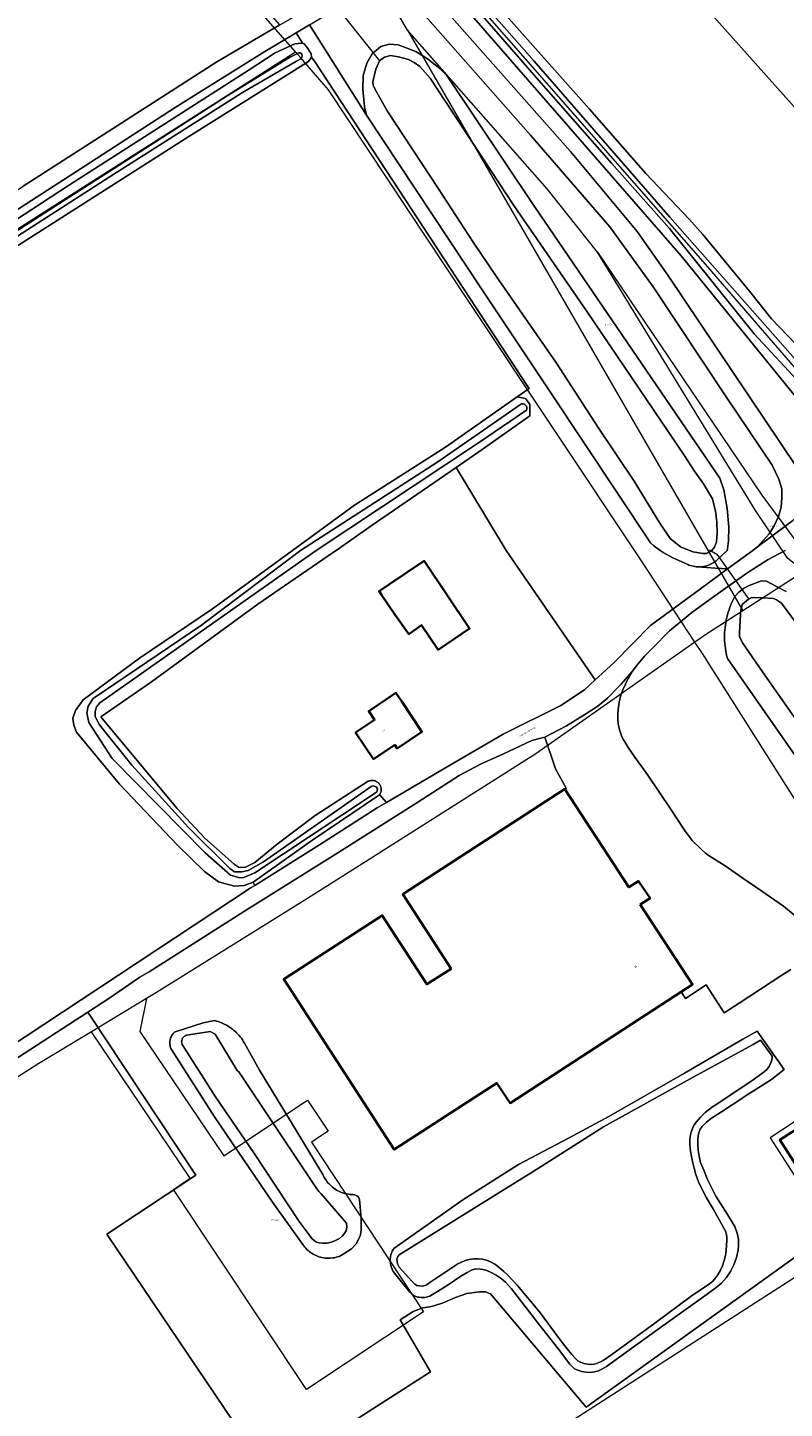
# Model space of a CAD drawing. Header units: metres. Extents: x 250001 to 257773, y 598992 to 609118.
# Tile 430 of 656: x 251673 to 251823, y 604830 to 605104. Entities that reach past the tile are written whole.
import ezdxf
from ezdxf.enums import TextEntityAlignment as Align
from ezdxf.lldxf.tags import DXFTag

# ---------------------------------------------------------------- set-up
doc = ezdxf.new("R2010")
doc.units = ezdxf.units.M
for name, color, linetype, lineweight in [('B-WE-GR-BOUWLAND-GV', 252, 'Continuous', 13), ('B-WE-GR-GRAS-GV', 252, 'Continuous', 13), ('B-WE-GR-GROENVOORZIENING-GV', 252, 'Continuous', 18), ('B-WE-KG-GRENS_PERCEEL-G', 150, 'KG-PERCEEL', 18), ('B-WE-KG-GRENS_PERCEEL-S', 150, 'Continuous', 25), ('B-WE-KW-KUNSTWERK_DUIKER-G', 252, 'Continuous', 18), ('B-WE-OG-BEBOUWING-GV', 1, 'Continuous', 35), ('B-WE-OG-BEBOUWING-T18', 7, 'Continuous', 18), ('B-WE-OG-BEBOUWING_LUIFEL-GV', 1, 'Continuous', 18), ('B-WE-OG-TERREIN_ERF-GV', 7, 'Continuous', 18), ('B-WE-OG-TOPOGRAFIE-T18', 2, 'Continuous', 18), ('B-WE-OG-WATER-GV', 252, 'Continuous', 18), ('B-WE-OG-WATER_SLOOT-GV', 252, 'Continuous', 18), ('B-WE-VH-VERHARDING_GESLOTEN-GV', 252, 'Continuous', 18), ('B-WE-VH-VERHARDING_OPEN-GV', 252, 'Continuous', 18), ('X-XX-AL-REFERENTIE-G', 7, 'Continuous', 18)]:
    doc.layers.add(name, color=color, linetype=linetype, lineweight=lineweight)
doc.styles.add('NLCS-ISO', font='NLCS-ISO.ttf')
doc.styles.add('NLCS-ISO-ANNOTATIEF-T18', font='NLCS-ISO.ttf', dxfattribs={"height": 1.8})
doc.styles.get("Standard").update_dxf_attribs({"font": 'NLCS-ISO.ttf'})
tags = doc.linetypes.add('KG-PERCEEL', pattern='A,5.5,-2,["P",Standard,S=1.8,R=0,X=-0.5,Y=-0.9],-2,5.5,-2,[5,NLCS.SHX,S=0.75,R=0,X=0,Y=0],-2', length=19).pattern_tags.tags
tags[6] = DXFTag(74, 10)

# ---------------------------------------------------------------- blocks, each defined once
blk = doc.blocks.new('SKG-PERCEELNUMMER-SO')
at = {"style": 'NLCS-ISO', "oblique": 10, "flags": 1}
blk.add_attdef('GEMEENTECODE', text='', height=1.8, dxfattribs=at).set_placement((0, 2.6), align=Align.MIDDLE_CENTER)
at = {"style": 'NLCS-ISO', "oblique": 10}
blk.add_attdef('SECTIE', text='', height=1.8, dxfattribs=at).set_placement((-0.5, 0), align=Align.MIDDLE_RIGHT)
blk.add_attdef('PERCEELNUMMER', text='', height=1.8, dxfattribs=at).set_placement((0.5, 0), align=Align.MIDDLE_LEFT)
blk = doc.blocks.new('BS2021-132-Xref-KAD-20210617')
at = {"layer": 'B-WE-KG-GRENS_PERCEEL-G', "flags": 128}
for points in [[(251748.589, 605103.297), (251743.504, 605112.1), (251591.314, 605284.476)], [(251726.41, 605098.98), (251680.082, 605151.618), (251581.765, 605262.832)], [(251754.105, 605118.089), (251807.73, 605056.86), (251837.22, 605022.71), (251844.72, 605013.92), (251927.444, 604918.156)], [(251748.589, 605103.297), (251815.186, 604987.994)], [(251786.31, 605059.24), (251776.31, 605071.8), (251748.589, 605103.297)], [(251104.426, 604539.587), (251078.179, 604577.09), (251052.045, 604613.872), (251028.33, 604647.266), (251026.878, 604649.686), (251073.824, 604680.176), (251108.186, 604702.439), (251197.721, 604760.032), (251279.513, 604812.301), (251349.205, 604857.311), (251433.417, 604911.516), (251517.144, 604964.753), (251595.064, 605015.087), (251669.112, 605062.516), (251726.41, 605098.98)], [(251727.364, 605097.896), (251726.41, 605098.98)], [(251805.685, 604981.741), (251794.784, 604998.285), (251760.548, 605049.792), (251732.944, 605091.44), (251727.364, 605097.896)], [(251786.31, 605059.24), (251818.944, 605010.988), (251831.278, 604994.34), (251833.699, 604990.721)], [(251827.369, 604995.778), (251824.1, 604998.39), (251817.72, 605007.91), (251786.31, 605059.24)], [(251827.369, 604995.778), (251825.55, 604994.652), (251815.186, 604987.994)], [(251815.186, 604987.994), (251808.389, 604983.638), (251805.685, 604981.741)], [(251805.685, 604981.741), (251774.067, 604959.562), (251739.005, 604937.376)], [(251871.32, 604885.121), (251865.223, 604891.973), (251856.269, 604903.558), (251848.047, 604914.941), (251807.146, 604979.526), (251805.685, 604981.741)], [(251739.005, 604937.376), (251728.732, 604930.875), (251698.767, 604912.178), (251696.779, 604910.976)], [(251696.779, 604910.976), (251695.451, 604904.453), (251712.139, 604879.72), (251728.774, 604890.808), (251732.873, 604884.658), (251729.561, 604882.451), (251751.758, 604848.782), (251728.534, 604833.342), (251702.135, 604873.052), (251705.479, 604875.288), (251685.854, 604904.374)], [(251696.779, 604910.976), (251685.854, 604904.374)], [(251685.854, 604904.374), (251675.44, 604898.08), (251596.099, 604847.184)], [(251656.01, 604746.593), (251870.576, 604884.642), (251871.32, 604885.121)]]:
    blk.add_lwpolyline(points, dxfattribs=at)
at = {"layer": 'B-WE-KG-GRENS_PERCEEL-S', "xscale": 0.2, "yscale": 0.2, "zscale": 0.2}
for p, values in [((251788.145, 605044.875), {'PERCEELNUMMER': '273', 'SECTIE': 'L'}), ((251821.155, 605004.805), {'PERCEELNUMMER': '83', 'SECTIE': 'M'}), ((251722.068, 604866.988), {'PERCEELNUMMER': '619', 'SECTIE': 'M'})]:
    blk.add_blockref('SKG-PERCEELNUMMER-SO', p, dxfattribs=at).add_auto_attribs(values)
blk = doc.blocks.new('BS2021-132-Xref-BGT-GRIJS-20210617-aangepast')
at = {"layer": 'B-WE-GR-BOUWLAND-GV', "flags": 128}
for points in [[(251377.773, 604882.671), (251472.043, 604943.241), (251527.574, 604979.172), (251559.983, 605000), (251573.322, 605008.412), (251597.91, 605024.37), (251630.857, 605045.664), (251672.12, 605072.206), (251710.774, 605097.015), (251723.299, 605104.34), (251576.149, 605271.902), (251566.683, 605264.013), (251507.126, 605196.83), (251499.763, 605187.233), (251497.922, 605184.472), (251495.95, 605179.476), (251494.767, 605174.743), (251493.19, 605170.141), (251490.034, 605164.357), (251485.564, 605159.361), (251480.174, 605154.628), (251471.628, 605149.106), (251459.795, 605142.927), (251449.935, 605138.851)], [(251642.814, 604883.678), (251717.39, 604932.9), (251718.292, 604933.464), (251717.999, 604934.133), (251716.16, 604933.47), (251714.265, 604933.292), (251711.107, 604934.187), (251708.32, 604936.195), (251702.936, 604941.453), (251691.467, 604953.543), (251682.912, 604963.891), (251682.392, 604965.292), (251682.182, 604966.657), (251682.69, 604968.17), (251684.23, 604970.31), (251695.4, 604978.58), (251709.87, 604988.39), (251725.76, 605000), (251738.08, 605009), (251756.17, 605020.51), (251770.366, 605030.467), (251772.767, 605032.151), (251772.464, 605032.613), (251730.272, 605096.978), (251729.527, 605097.919), (251728.957, 605097.087), (251705.228, 605082.221), (251662.217, 605054.819)], [(251906.259, 604827.734), (251902.377, 604832.58), (251868.239, 604868.892), (251868.176, 604869.03), (251861.482, 604876.206), (251856.152, 604881.634), (251784.114, 604829.846), (251765.062, 604852.365), (251764.112, 604852.76), (251762.881, 604852.765), (251760.361, 604852.439), (251758.124, 604851.641), (251755.674, 604850.569), (251753.816, 604849.977), (251753.02, 604849.793), (251751.673, 604849.548), (251749.713, 604848.813), (251747.187, 604847.183), (251753.184, 604836.869), (251721.223, 604816.337), (251688.943, 604864.174), (251706.618, 604875.921), (251685.143, 604908.292), (251527.049, 604805.695)]]:
    blk.add_lwpolyline(points, dxfattribs=at)
at = {"layer": 'B-WE-GR-GRAS-GV', "flags": 128}
blk.add_lwpolyline([(251756.788, 605118.295), (251757.397, 605118.02), (251764.45, 605110.52), (251784.74, 605087.6), (251795.93, 605074.86), (251804.55, 605065.8), (251807.23, 605062.74), (251816.51, 605051.46), (251820.86, 605046.01), (251827.377, 605039.252), (251839.556, 605025.605), (251839.296, 605024.381), (251843.039, 605020.207), (251851.56, 605026.034), (251860.801, 605032.462), (251866.201, 605036.547), (251867.461, 605038.048), (251866.799, 605041.349), (251846.318, 605064.629), (251793.463, 605123.91), (251789.139, 605128.77), (251794.565, 605133.839), (251790.041, 605139.01), (251781.546, 605134.629)], close=True, dxfattribs=at)
at = {"layer": 'B-WE-GR-GROENVOORZIENING-GV', "flags": 128}
for points in [[(251749.223, 605115.192), (251780.953, 605079.192), (251794.223, 605063.294), (251800.321, 605054.666), (251825.991, 605016.401)], [(251793.463, 605123.91), (251846.318, 605064.629), (251866.799, 605041.349), (251867.461, 605038.048), (251866.201, 605036.547), (251860.801, 605032.462), (251851.56, 605026.034), (251843.039, 605020.207), (251839.296, 605024.381), (251839.274, 605024.276), (251838.766, 605023.265), (251837.777, 605022.127), (251836.544, 605021.287), (251835.503, 605021.092), (251834.217, 605021.114), (251833.105, 605021.681), (251830.683, 605024.037), (251825.939, 605030.216), (251802.963, 605058.498), (251753.711, 605115.125)], [(251729.158, 605104.37), (251740.449, 605086.45), (251740.069, 605088.07), (251739.72, 605091.579), (251739.782, 605094.33), (251740.531, 605096.771), (251741.61, 605098.613), (251743.337, 605100.042), (251745.016, 605100.547), (251746.746, 605100.371), (251750.278, 605099.054), (251752.607, 605097.621), (251755.023, 605095.686), (251756.453, 605094.314), (251773.845, 605068.315), (251810.608, 605014.344), (251811.413, 605011.99), (251812.047, 605008.284), (251812.439, 605004.595), (251812.336, 605001.863), (251812.158, 605000.301), (251812.058, 605000), (251810.239, 604998.235), (251810.021, 604998.036), (251809.793, 604997.849), (251809.555, 604997.676), (251809.308, 604997.515), (251809.052, 604997.367), (251808.789, 604997.234), (251808.519, 604997.116), (251808.243, 604997.012), (251807.962, 604996.923), (251807.677, 604996.85), (251807.388, 604996.792), (251807.096, 604996.75), (251806.802, 604996.724), (251806.508, 604996.714), (251806.213, 604996.72), (251809.741, 604996.442), (251812.173, 604996.344), (251817.142, 605000), (251818.099, 605000.704), (251820.399, 605003.265), (251820.976, 605004.162), (251821.419, 605004.852), (251822.242, 605006.722), (251822.774, 605008.589), (251822.934, 605010.501), (251822.954, 605012.234), (251822.328, 605014.148), (251821.006, 605016.932), (251811.891, 605030.496), (251797.396, 605052.309), (251788.773, 605064.255), (251773.041, 605082.452), (251746.712, 605112.402)], [(251421.47, 604905.4), (251568.95, 605000), (251585.61, 605010.68), (251600.81, 605020.61), (251615.12, 605029.61), (251639.77, 605045.72), (251663.64, 605060.93), (251681.3, 605072.46), (251717.15, 605095.43), (251722.336, 605098.78), (251726.237, 605100.604), (251727.581, 605100.703), (251727.853, 605100.636), (251726.505, 605102.783), (251720.294, 605099.066), (251702.511, 605087.977), (251685.75, 605077.124), (251647.142, 605052.226), (251625.201, 605038.447), (251606.718, 605026.321), (251573.239, 605004.796), (251565.969, 605000), (251551.052, 604990.533), (251451.174, 604926.197)], [(251823.563, 605000), (251820.241, 604998.172), (251816.147, 604995.591), (251812.151, 604992.76), (251808.413, 604990.133), (251805.07, 604987.641), (251800.624, 604983.999), (251797.252, 604980.58), (251795.68, 604979.01), (251794.079, 604977.048), (251793.219, 604975.916), (251792.515, 604974.665), (251791.866, 604973.432), (251791.342, 604972.288), (251790.997, 604971.268), (251790.651, 604969.819), (251790.449, 604968.405), (251790.391, 604967.528), (251790.369, 604966.471), (251790.419, 604965.557), (251790.719, 604964.356), (251791.02, 604963.388), (251791.321, 604962.67), (251791.926, 604961.647), (251792.389, 604960.839), (251793.742, 604958.918), (251796.307, 604955.343), (251800.812, 604948.645), (251803.625, 604944.461), (251805.157, 604942.395), (251806.976, 604940.579), (251807.78, 604939.895), (251808.512, 604939.355), (251811.656, 604937.337), (251815.014, 604935.031), (251818.961, 604932.347), (251823.247, 604929.321), (251825.586, 604927.395)], [(251827.066, 604957.078), (251812.109, 604978.529), (251812, 604978.965), (251811.89, 604979.474), (251811.795, 604979.986), (251811.716, 604980.501), (251811.653, 604981.018), (251811.606, 604981.536), (251811.575, 604982.056), (251811.56, 604982.577), (251811.561, 604983.097), (251811.578, 604983.618), (251811.611, 604984.138), (251811.66, 604984.656), (251811.724, 604985.173), (251811.805, 604985.687), (251811.901, 604986.199), (251812.013, 604986.707), (251812.141, 604987.212), (251812.284, 604987.713), (251812.442, 604988.209), (251812.616, 604988.7), (251812.804, 604989.185), (251812.828, 604989.241), (251813.585, 604990.82), (251814.414, 604991.707), (251815.309, 604992.422), (251816.475, 604993.034), (251818.88, 604993.94), (251819.914, 604993.869), (251821.755, 604992.914), (251823.798, 604991.832)]]:
    blk.add_lwpolyline(points, dxfattribs=at)
for points in [[(251740.449, 605086.45), (251729.158, 605104.37), (251726.505, 605102.783), (251727.853, 605100.636), (251728.125, 605100.57), (251728.86, 605099.696), (251729.478, 605098.58), (251729.527, 605097.919), (251730.272, 605096.978), (251772.464, 605032.613), (251772.767, 605032.151), (251770.366, 605030.467), (251772.049, 605030.159), (251772.65, 605029.339), (251772.922, 605028.969), (251772.916, 605026.723), (251763.41, 605020.02), (251758.243, 605016.452), (251768.231, 605000), (251785.892, 604974.28), (251786.56, 604974.9), (251789.69, 604977.77), (251796.88, 604985.09), (251806.796, 604992.387), (251812.173, 604996.344), (251809.741, 604996.442), (251806.213, 604996.72), (251805.919, 604996.742), (251805.627, 604996.779), (251805.337, 604996.833), (251805.051, 604996.902), (251804.768, 604996.986), (251804.491, 604997.086), (251804.257, 604997.184), (251801.288, 604998.503), (251799.339, 604999.604), (251798.782, 605000), (251797.523, 605000.877), (251796.858, 605001.488), (251776.93, 605031.469), (251763.467, 605051.723)], [(251718.292, 604933.464), (251731.17, 604941.51), (251742.587, 604948.849), (251744.44, 604949.931), (251743.072, 604951.483), (251743.028, 604951.42), (251729.8, 604942.5), (251717.999, 604934.133)]]:
    blk.add_lwpolyline(points, close=True, dxfattribs=at)
at = {"layer": 'B-WE-KW-KUNSTWERK_DUIKER-G', "flags": 128}
for points in [[(251730.11, 605113.578), (251743.072, 605097.247)], [(251808.594, 605000.129), (251810.003, 604999.237)], [(251810.003, 604999.237), (251816.326, 604990.348)]]:
    blk.add_lwpolyline(points, dxfattribs=at)
at = {"layer": 'B-WE-OG-BEBOUWING-GV', "flags": 128}
for points in [[(251746.11, 604987.243), (251748.904, 604983.381), (251751.377, 604985.171), (251754.687, 604980.25), (251760.945, 604984.46), (251751.91, 604997.891), (251745.05, 604993.276), (251742.986, 604991.885), (251743.473, 604991.163)], [(251746.108, 604961.385), (251746.582, 604960.68), (251751.479, 604963.97), (251747.46, 604969.951), (251746.285, 604971.7), (251740.913, 604968.089), (251742.088, 604966.34), (251738.322, 604963.809), (251741.866, 604958.536)], [(251794.821, 604929.652), (251796.785, 604930.924), (251794.499, 604934.324), (251792.574, 604933.085), (251779.824, 604952.568), (251779.801, 604952.553), (251747.714, 604931.696), (251757.268, 604916.885), (251752.452, 604913.817), (251743.611, 604927.487), (251724.055, 604914.838), (251745.941, 604880.999), (251765.276, 604893.527), (251766.319, 604894.194), (251768.988, 604890.237), (251802.922, 604912.303), (251805.204, 604913.787)], [(251836.023, 604884.632), (251838.116, 604885.987), (251836.753, 604888.193), (251844.337, 604893.093), (251840.814, 604898.629), (251833.116, 604893.547), (251830.782, 604892.006), (251830.932, 604891.759), (251832.428, 604889.299), (251830.996, 604888.373), (251825.831, 604885.031), (251822.529, 604882.915), (251827.521, 604875.172), (251830.761, 604877.411), (251837.764, 604881.942)]]:
    blk.add_lwpolyline(points, close=True, dxfattribs=at)
at = {"layer": 'B-WE-OG-BEBOUWING_LUIFEL-GV', "flags": 128}
blk.add_lwpolyline([(251826.422, 604885.413), (251825.643, 604886.615), (251820.581, 604883.333), (251827.163, 604873.164), (251832.008, 604876.438), (251831.221, 604877.709), (251827.521, 604875.172), (251822.529, 604882.915)], close=True, dxfattribs=at)
at = {"layer": 'B-WE-OG-TERREIN_ERF-GV', "flags": 128}
for points in [[(251743.121, 604953.457), (251743.181, 604953.352), (251743.234, 604953.244), (251743.279, 604953.133), (251743.317, 604953.019), (251743.347, 604952.902), (251743.37, 604952.784), (251743.384, 604952.665), (251743.391, 604952.545), (251743.389, 604952.424), (251743.38, 604952.304), (251743.362, 604952.185), (251743.337, 604952.068), (251743.304, 604951.952), (251743.263, 604951.839), (251743.215, 604951.729), (251743.16, 604951.622), (251743.098, 604951.519), (251743.072, 604951.483), (251744.44, 604949.931), (251754.933, 604956.053), (251767.591, 604963.506), (251779.036, 604969.163), (251783.74, 604972.28), (251785.892, 604974.28), (251768.231, 605000), (251758.243, 605016.452), (251741.63, 605004.98), (251734.43, 605000), (251733.89, 604999.62), (251718.91, 604989.34), (251697.765, 604973.907), (251687.754, 604966.954), (251702.793, 604948.83), (251708.35, 604942.832), (251714.228, 604937.659), (251715.082, 604937.061), (251716.319, 604937.047), (251718.328, 604937.979), (251722.74, 604941.64), (251730.31, 604947.34), (251740.803, 604954.138), (251740.913, 604954.186), (251741.026, 604954.227), (251741.142, 604954.26), (251741.259, 604954.286), (251741.378, 604954.303), (251741.498, 604954.313), (251741.619, 604954.314), (251741.739, 604954.308), (251741.858, 604954.294), (251741.976, 604954.271), (251742.093, 604954.241), (251742.207, 604954.204), (251742.318, 604954.158), (251742.426, 604954.106), (251742.531, 604954.046), (251742.631, 604953.98), (251742.727, 604953.907), (251742.817, 604953.828), (251742.902, 604953.743), (251742.982, 604953.652), (251743.055, 604953.557)], [(251746.11, 604987.243), (251743.473, 604991.163), (251742.986, 604991.885), (251745.05, 604993.276), (251751.91, 604997.891), (251760.945, 604984.46), (251754.687, 604980.25), (251751.377, 604985.171), (251748.904, 604983.381)], [(251746.108, 604961.385), (251741.866, 604958.536), (251738.322, 604963.809), (251742.088, 604966.34), (251740.913, 604968.089), (251746.285, 604971.7), (251747.46, 604969.951), (251751.479, 604963.97), (251746.582, 604960.68)], [(251732.568, 604859.426), (251732.256, 604859.453), (251731.946, 604859.497), (251731.638, 604859.556), (251731.334, 604859.63), (251731.034, 604859.72), (251730.738, 604859.826), (251730.449, 604859.946), (251730.166, 604860.081), (251729.891, 604860.23), (251729.624, 604860.393), (251729.365, 604860.57), (251729.115, 604860.759), (251728.876, 604860.961), (251728.647, 604861.175), (251728.429, 604861.4), (251728.223, 604861.637), (251728.03, 604861.883), (251727.849, 604862.139), (251727.843, 604862.147), (251721.78, 604870.54), (251710.33, 604887.477), (251701.737, 604900.896), (251701.647, 604901.091), (251701.571, 604901.291), (251701.511, 604901.497), (251701.466, 604901.706), (251701.437, 604901.918), (251701.423, 604902.132), (251701.426, 604902.345), (251701.444, 604902.558), (251701.479, 604902.769), (251701.594, 604903.179), (251701.674, 604903.377), (251701.769, 604903.567), (251701.877, 604903.751), (251701.999, 604903.925), (251702.134, 604904.09), (251702.281, 604904.244), (251702.439, 604904.387), (251702.469, 604904.411), (251708.059, 604906.182), (251710.32, 604906.601), (251710.669, 604906.513), (251711.015, 604906.412), (251711.357, 604906.296), (251711.695, 604906.167), (251712.356, 604905.868), (251712.677, 604905.699), (251712.991, 604905.518), (251713.298, 604905.324), (251713.886, 604904.902), (251714.167, 604904.674), (251714.438, 604904.435), (251714.698, 604904.187), (251714.948, 604903.928), (251715.186, 604903.661), (251715.413, 604903.385), (251715.627, 604903.101), (251715.829, 604902.809), (251716.017, 604902.511), (251716.192, 604902.206), (251716.243, 604902.111), (251719.234, 604896.778), (251725.338, 604886.752), (251731.821, 604876.053), (251731.953, 604875.761), (251732.1, 604875.476), (251732.435, 604874.928), (251732.622, 604874.667), (251732.822, 604874.416), (251733.035, 604874.174), (251733.493, 604873.723), (251733.739, 604873.515), (251733.994, 604873.319), (251734.259, 604873.137), (251734.532, 604872.967), (251734.813, 604872.81), (251735.101, 604872.668), (251735.396, 604872.54), (251735.697, 604872.427), (251736.002, 604872.329), (251736.312, 604872.246), (251736.626, 604872.178), (251736.942, 604872.126), (251737.26, 604872.089), (251737.58, 604872.069), (251737.777, 604872.064), (251738.265, 604871.935), (251738.584, 604871.797), (251738.835, 604871.623), (251738.982, 604871.414), (251739.103, 604870.984), (251739.201, 604869.594), (251739.349, 604868.048), (251739.397, 604867.121), (251739.389, 604864.985), (251739.256, 604864.084), (251738.892, 604863.107), (251738.425, 604862.259), (251737.52, 604861.31), (251735.836, 604860.216), (251735.032, 604859.778), (251734.735, 604859.679), (251734.433, 604859.596), (251734.127, 604859.528), (251733.818, 604859.476), (251733.194, 604859.419), (251732.881, 604859.414)], [(251745.226, 604859.551), (251745.268, 604859.807), (251745.325, 604860.059), (251745.398, 604860.308), (251745.485, 604860.551), (251745.586, 604860.788), (251745.702, 604861.018), (251745.832, 604861.24), (251745.898, 604861.344), (251759.609, 604871.034), (251770.659, 604878.025), (251780.57, 604883.263), (251788.551, 604887.59), (251803.605, 604896.178), (251815.205, 604902.955), (251818.018, 604904.538), (251823.386, 604896.885), (251820.858, 604894.885), (251816.38, 604892.051), (251813.08, 604889.87), (251810.944, 604888.515), (251808.996, 604887.238), (251807.958, 604886.458), (251807.14, 604885.553), (251806.746, 604885.021), (251806.382, 604884.098), (251806.268, 604883.096), (251806.264, 604882.014), (251806.338, 604880.886), (251806.536, 604879.678), (251806.798, 604878.439), (251807.419, 604876.901), (251808.179, 604875.049), (251809.859, 604871.751), (251812.117, 604868.122), (251813.066, 604866.583), (251813.58, 604865.75), (251814.092, 604864.416), (251814.307, 604863.193), (251814.349, 604862.096), (251814.282, 604860.999), (251813.947, 604859.543), (251813.409, 604858.103), (251812.745, 604856.805), (251811.941, 604855.602), (251810.934, 604854.462), (251809.881, 604853.604), (251808.089, 604852.279), (251798.864, 604845.64), (251792.703, 604841.245), (251788.098, 604837.91), (251787.171, 604837.381), (251786.512, 604837.054), (251785.743, 604836.838), (251784.959, 604836.747), (251784.113, 604836.766), (251783.189, 604836.911), (251782.454, 604837.164), (251781.797, 604837.48), (251780.86, 604838.393), (251778.568, 604841.364), (251774.654, 604846.316), (251770.866, 604851.267), (251769.244, 604853.342), (251768.059, 604854.632), (251767.184, 604855.388), (251766.199, 604856.066), (251765.089, 604856.665), (251764.354, 604856.982), (251763.65, 604857.204), (251763.007, 604857.254), (251762.192, 604857.304), (251761.455, 604857.134), (251760.45, 604856.574), (251759.225, 604855.827), (251756.664, 604854.144), (251754.559, 604852.821), (251753.569, 604852.182), (251753.035, 604851.855), (251752.595, 604851.732), (251752.125, 604851.608), (251751.717, 604851.594), (251751.27, 604851.605), (251750.881, 604851.657), (251750.669, 604851.7), (251750.46, 604851.758), (251750.255, 604851.832), (251749.866, 604852.023), (251749.682, 604852.139), (251749.508, 604852.268), (251749.344, 604852.409), (251749.108, 604852.655), (251745.782, 604856.799), (251745.657, 604857.027), (251745.547, 604857.262), (251745.369, 604857.75), (251745.302, 604858.002), (251745.251, 604858.257), (251745.215, 604858.514), (251745.194, 604858.773), (251745.2, 604859.293)], [(251822.529, 604882.915), (251825.831, 604885.031), (251830.996, 604888.373), (251832.428, 604889.299), (251830.932, 604891.759), (251830.782, 604892.006), (251833.116, 604893.547), (251840.814, 604898.629), (251844.337, 604893.093), (251836.753, 604888.193), (251838.116, 604885.987), (251836.023, 604884.632), (251837.764, 604881.942), (251830.761, 604877.411), (251827.521, 604875.172)]]:
    blk.add_lwpolyline(points, close=True, dxfattribs=at)
blk.add_lwpolyline([(251824.719, 604916.788), (251822.708, 604915.503), (251814.483, 604910.043), (251811.459, 604908.135), (251807.906, 604913.689), (251803.835, 604911.013), (251802.922, 604912.303), (251768.988, 604890.237), (251766.319, 604894.194), (251765.276, 604893.527), (251745.941, 604880.999), (251724.055, 604914.838), (251743.611, 604927.487), (251752.452, 604913.817), (251757.268, 604916.885), (251747.714, 604931.696), (251779.801, 604952.553), (251779.824, 604952.568), (251780.107, 604952.747), (251778.014, 604956.595), (251775.857, 604962.922), (251774.797, 604962.661), (251773.315, 604962.206), (251767.521, 604959.556), (251763.259, 604957.59), (251758.878, 604955.285), (251750.437, 604949.843), (251734.778, 604939.921), (251716.26, 604928.345), (251697.35, 604916.28), (251695.507, 604915.235), (251689.324, 604911.006), (251685.143, 604908.292), (251706.618, 604875.921), (251688.943, 604864.174), (251721.223, 604816.337), (251753.184, 604836.869), (251747.187, 604847.183), (251749.713, 604848.813), (251751.673, 604849.548), (251753.02, 604849.793), (251753.816, 604849.977), (251755.674, 604850.569), (251758.124, 604851.641), (251760.361, 604852.439), (251762.881, 604852.765), (251764.112, 604852.76), (251765.062, 604852.365), (251784.114, 604829.846), (251856.152, 604881.634)], dxfattribs=at)
at = {"layer": 'B-WE-OG-WATER-GV', "flags": 128}
for points in [[(251755.995, 605114.766), (251765.748, 605103.577), (251774.665, 605093.299), (251789.128, 605076.915), (251800.653, 605063.923), (251817.468, 605043.012), (251827.681, 605031.97), (251833.944, 605024.889), (251834.36, 605024.627), (251834.842, 605024.437), (251835.34, 605024.366), (251835.72, 605024.491), (251836.012, 605024.774), (251836.151, 605025.148), (251836.154, 605025.502), (251835.998, 605025.861), (251833.219, 605029.376), (251825.55, 605037.984), (251800.683, 605066.152), (251773.768, 605097.142), (251757.407, 605115.77)], [(251665.38, 605058.674), (251690.343, 605074.712), (251715.841, 605090.935), (251726.572, 605097.13), (251727.415, 605097.623), (251727.63, 605097.921), (251727.691, 605098.216), (251727.637, 605098.502), (251727.474, 605098.682), (251727.295, 605098.808), (251727.051, 605098.837), (251725.156, 605097.897), (251712.802, 605090.286), (251697.249, 605080.302), (251680.343, 605069.426), (251662.669, 605058.107)], [(251832.309, 604976.656), (251822.859, 604989.499), (251821.888, 604990.156), (251821.245, 604990.458), (251819.243, 604990.59), (251816.971, 604990.669), (251816.298, 604990.334), (251815.053, 604989.258), (251814.809, 604988.117), (251814.741, 604987.207), (251814.511, 604983.704), (251814.531, 604982.887), (251815.108, 604981.63), (251819.112, 604975.871), (251822.22, 604971.453), (251827.967, 604963.24)]]:
    blk.add_lwpolyline(points, dxfattribs=at)
for points in [[(251746.816, 605098.022), (251745.247, 605098.262), (251744.046, 605097.964), (251743.072, 605097.247), (251742.333, 605095.551), (251741.745, 605093.053), (251741.795, 605092.31), (251742.475, 605091.075), (251744.596, 605087.289), (251754.75, 605071.768), (251761.623, 605061.202), (251766.378, 605054.24), (251778.201, 605037.156), (251786.449, 605024.419), (251793.645, 605013.717), (251798.72, 605005.414), (251800.73, 605002.35), (251802.802, 605000.672), (251805.285, 604999.702), (251807.238, 604999.348), (251808, 604999.378), (251808.997, 604999.874), (251809.549, 605000.645), (251809.935, 605001.714), (251810.113, 605003.383), (251810.021, 605005.691), (251809.791, 605007.756), (251809.195, 605010.218), (251807.367, 605013.204), (251805.748, 605015.511), (251803.533, 605018.874), (251794.513, 605032.222), (251784.284, 605047.38), (251769.714, 605068.502), (251753.12, 605093.773), (251751.039, 605096.113), (251749.944, 605096.881), (251748.832, 605097.468)], [(251771.832, 605029.052), (251771.555, 605029.126), (251771.27, 605029.093), (251754.663, 605017.578), (251727.398, 605000), (251707.729, 604985.161), (251686.22, 604970.548), (251685.196, 604969.066), (251684.964, 604967.691), (251685.362, 604965.845), (251689.998, 604958.67), (251708.43, 604939.948), (251713.486, 604935.477), (251715.353, 604934.992), (251716.103, 604935.01), (251718.289, 604935.947), (251741.286, 604951.17), (251742.501, 604952.038), (251742.61, 604952.302), (251742.626, 604952.622), (251742.552, 604952.87), (251742.37, 604953.05), (251742.165, 604953.135), (251741.781, 604953.209), (251741.415, 604953.116), (251720.047, 604938.109), (251716.953, 604936.4), (251715.722, 604936.149), (251714.264, 604936.158), (251713.32, 604936.842), (251705.127, 604944.991), (251693.917, 604957.352), (251687.45, 604965.366), (251686.615, 604967.024), (251686.591, 604967.995), (251686.87, 604968.935), (251687.521, 604969.741), (251730.46, 605000), (251762.682, 605021.384), (251772.211, 605027.821), (251772.275, 605027.999), (251772.286, 605028.244), (251772.275, 605028.46), (251772.209, 605028.63), (251772.056, 605028.843)], [(251710.398, 604903.887), (251709.416, 604904.414), (251704.766, 604903.722), (251704.645, 604903.68), (251704.511, 604903.618), (251704.384, 604903.542), (251704.266, 604903.453), (251704.158, 604903.351), (251704.062, 604903.239), (251703.978, 604903.117), (251703.909, 604902.986), (251703.853, 604902.849), (251703.813, 604902.706), (251703.789, 604902.56), (251703.78, 604902.413), (251703.787, 604902.265), (251703.81, 604902.119), (251703.849, 604901.976), (251703.903, 604901.838), (251710.516, 604891.459), (251718.101, 604880.33), (251727.131, 604866.739), (251729.066, 604864.072), (251729.641, 604863.318), (251730.132, 604862.873), (251730.537, 604862.588), (251731.017, 604862.451), (251731.829, 604862.399), (251732.654, 604862.432), (251733.455, 604862.614), (251734.158, 604862.882), (251735.084, 604863.334), (251735.689, 604863.848), (251736.06, 604864.229), (251736.407, 604864.855), (251736.558, 604865.557), (251736.528, 604866.371), (251731.456, 604872.202), (251731.22, 604872.443), (251730.996, 604872.694), (251730.784, 604872.956), (251730.585, 604873.228), (251715.121, 604896.427), (251714.802, 604896.722)], [(251750.049, 604854.263), (251750.455, 604854.01), (251750.972, 604853.914), (251751.521, 604853.896), (251751.85, 604853.958), (251752.462, 604854.159), (251752.871, 604854.455), (251757.396, 604857.54), (251758.621, 604858.303), (251759.187, 604858.583), (251760.035, 604858.971), (251760.866, 604859.188), (251761.807, 604859.294), (251762.637, 604859.29), (251763.53, 604859.208), (251764.313, 604859.017), (251765.095, 604858.716), (251765.94, 604858.243), (251766.721, 604857.66), (251767.752, 604856.763), (251768.532, 604856.07), (251769.484, 604855.079), (251770.374, 604854.057), (251774.787, 604848.758), (251777.827, 604844.718), (251779.542, 604842.408), (251780.576, 604841.088), (251781.231, 604840.301), (251781.87, 604839.547), (251782.432, 604839.059), (251782.98, 604838.759), (251783.637, 604838.537), (251784.357, 604838.377), (251784.953, 604838.343), (251785.642, 604838.403), (251786.129, 604838.527), (251786.788, 604838.744), (251787.447, 604839.117), (251789.16, 604840.317), (251797.71, 604846.489), (251804.909, 604851.851), (251808.554, 604854.344), (251809.215, 604854.89), (251809.608, 604855.311), (251810.191, 604856.093), (251810.68, 604856.905), (251811.17, 604857.938), (251811.503, 604858.986), (251811.742, 604859.957), (251811.871, 604860.96), (251811.97, 604862.009), (251812.02, 604862.981), (251812.007, 604863.56), (251811.931, 604864.141), (251811.745, 604864.768), (251811.046, 604866.103), (251809.349, 604869.072), (251807.98, 604871.443), (251806.922, 604873.438), (251806.378, 604874.615), (251805.882, 604876.028), (251805.511, 604877.283), (251805.249, 604878.349), (251805.033, 604879.322), (251804.849, 604880.326), (251804.743, 604881.251), (251804.684, 604882.066), (251804.687, 604882.865), (251804.753, 604883.68), (251804.913, 604884.431), (251805.166, 604885.151), (251805.53, 604885.902), (251805.955, 604886.496), (251806.789, 604887.433), (251807.733, 604888.353), (251809.195, 604889.507), (251810.012, 604890.005), (251811.474, 604891.034), (251816.941, 604894.617), (251819.44, 604896.425), (251819.959, 604896.877), (251820.4, 604897.471), (251820.732, 604898.19), (251820.954, 604898.816), (251821.035, 604899.302), (251821.039, 604899.57), (251818.721, 604902.703), (251817.207, 604901.835), (251805.348, 604895.385), (251787.506, 604885.502), (251773.86, 604876.811), (251763.79, 604870.57), (251746.962, 604860.075), (251746.698, 604859.751), (251746.528, 604859.247), (251746.597, 604858.294), (251746.93, 604857.666), (251749.451, 604854.865)]]:
    blk.add_lwpolyline(points, close=True, dxfattribs=at)
at = {"layer": 'B-WE-OG-WATER_SLOOT-GV', "flags": 128}
for points in [[(251753.711, 605115.125), (251802.963, 605058.498), (251825.939, 605030.216), (251830.683, 605024.037), (251833.105, 605021.681), (251834.217, 605021.114), (251835.503, 605021.092), (251836.544, 605021.287), (251837.777, 605022.127), (251838.766, 605023.265), (251839.274, 605024.276), (251839.296, 605024.381), (251839.556, 605025.605), (251827.377, 605039.252), (251820.86, 605046.01), (251816.51, 605051.46), (251807.23, 605062.74), (251804.55, 605065.8), (251795.93, 605074.86), (251784.74, 605087.6), (251764.45, 605110.52)], [(251757.407, 605115.77), (251773.768, 605097.142), (251800.683, 605066.152), (251825.55, 605037.984), (251833.219, 605029.376), (251835.998, 605025.861), (251836.154, 605025.502), (251836.151, 605025.148), (251836.012, 605024.774), (251835.72, 605024.491), (251835.34, 605024.366), (251834.842, 605024.437), (251834.36, 605024.627), (251833.944, 605024.889), (251827.681, 605031.97), (251817.468, 605043.012), (251800.653, 605063.923), (251789.128, 605076.915), (251774.665, 605093.299), (251765.748, 605103.577), (251755.995, 605114.766)], [(251386.538, 604877.651), (251576.959, 605000), (251636.701, 605038.385), (251646.666, 605044.517), (251662.217, 605054.819), (251705.228, 605082.221), (251728.957, 605097.087), (251729.527, 605097.919), (251729.478, 605098.58), (251728.86, 605099.696), (251728.125, 605100.57), (251727.853, 605100.636), (251727.581, 605100.703), (251726.237, 605100.604), (251722.336, 605098.78), (251717.15, 605095.43), (251681.3, 605072.46), (251663.64, 605060.93), (251639.77, 605045.72), (251615.12, 605029.61), (251600.81, 605020.61), (251585.61, 605010.68), (251568.95, 605000), (251421.47, 604905.4)], [(251662.669, 605058.107), (251680.343, 605069.426), (251697.249, 605080.302), (251712.802, 605090.286), (251725.156, 605097.897), (251727.051, 605098.837), (251727.295, 605098.808), (251727.474, 605098.682), (251727.637, 605098.502), (251727.691, 605098.216), (251727.63, 605097.921), (251727.415, 605097.623), (251726.572, 605097.13), (251715.841, 605090.935), (251690.343, 605074.712), (251665.38, 605058.674)], [(251823.798, 604991.832), (251821.755, 604992.914), (251819.914, 604993.869), (251818.88, 604993.94), (251816.475, 604993.034), (251815.309, 604992.422), (251814.414, 604991.707), (251813.585, 604990.82), (251812.828, 604989.241), (251812.804, 604989.185), (251812.616, 604988.7), (251812.442, 604988.209), (251812.284, 604987.713), (251812.141, 604987.212), (251812.013, 604986.707), (251811.901, 604986.199), (251811.805, 604985.687), (251811.724, 604985.173), (251811.66, 604984.656), (251811.611, 604984.138), (251811.578, 604983.618), (251811.561, 604983.097), (251811.56, 604982.577), (251811.575, 604982.056), (251811.606, 604981.536), (251811.653, 604981.018), (251811.716, 604980.501), (251811.795, 604979.986), (251811.89, 604979.474), (251812, 604978.965), (251812.109, 604978.529), (251827.066, 604957.078)], [(251827.967, 604963.24), (251822.22, 604971.453), (251819.112, 604975.871), (251815.108, 604981.63), (251814.531, 604982.887), (251814.511, 604983.704), (251814.741, 604987.207), (251814.809, 604988.117), (251815.053, 604989.258), (251816.298, 604990.334), (251816.971, 604990.669), (251819.243, 604990.59), (251821.245, 604990.458), (251821.888, 604990.156), (251822.859, 604989.499), (251832.309, 604976.656)]]:
    blk.add_lwpolyline(points, dxfattribs=at)
for points in [[(251746.746, 605100.371), (251745.016, 605100.547), (251743.337, 605100.042), (251741.61, 605098.613), (251740.531, 605096.771), (251739.782, 605094.33), (251739.72, 605091.579), (251740.069, 605088.07), (251740.449, 605086.45), (251763.467, 605051.723), (251776.93, 605031.469), (251796.858, 605001.488), (251797.523, 605000.877), (251798.782, 605000), (251799.339, 604999.604), (251801.288, 604998.503), (251804.257, 604997.184), (251804.491, 604997.086), (251804.768, 604996.986), (251805.051, 604996.902), (251805.337, 604996.833), (251805.627, 604996.779), (251805.919, 604996.742), (251806.213, 604996.72), (251806.508, 604996.714), (251806.802, 604996.724), (251807.096, 604996.75), (251807.388, 604996.792), (251807.677, 604996.85), (251807.962, 604996.923), (251808.243, 604997.012), (251808.519, 604997.116), (251808.789, 604997.234), (251809.052, 604997.367), (251809.308, 604997.515), (251809.555, 604997.676), (251809.793, 604997.849), (251810.021, 604998.036), (251810.239, 604998.235), (251812.058, 605000), (251812.158, 605000.301), (251812.336, 605001.863), (251812.439, 605004.595), (251812.047, 605008.284), (251811.413, 605011.99), (251810.608, 605014.344), (251773.845, 605068.315), (251756.453, 605094.314), (251755.023, 605095.686), (251752.607, 605097.621), (251750.278, 605099.054)], [(251744.046, 605097.964), (251745.247, 605098.262), (251746.816, 605098.022), (251748.832, 605097.468), (251749.944, 605096.881), (251751.039, 605096.113), (251753.12, 605093.773), (251769.714, 605068.502), (251784.284, 605047.38), (251794.513, 605032.222), (251803.533, 605018.874), (251805.748, 605015.511), (251807.367, 605013.204), (251809.195, 605010.218), (251809.791, 605007.756), (251810.021, 605005.691), (251810.113, 605003.383), (251809.935, 605001.714), (251809.549, 605000.645), (251808.997, 604999.874), (251808, 604999.378), (251807.238, 604999.348), (251805.285, 604999.702), (251802.802, 605000.672), (251800.73, 605002.35), (251798.72, 605005.414), (251793.645, 605013.717), (251786.449, 605024.419), (251778.201, 605037.156), (251766.378, 605054.24), (251761.623, 605061.202), (251754.75, 605071.768), (251744.596, 605087.289), (251742.475, 605091.075), (251741.795, 605092.31), (251741.745, 605093.053), (251742.333, 605095.551), (251743.072, 605097.247)], [(251772.049, 605030.159), (251770.366, 605030.467), (251756.17, 605020.51), (251738.08, 605009), (251725.76, 605000), (251709.87, 604988.39), (251695.4, 604978.58), (251684.23, 604970.31), (251682.69, 604968.17), (251682.182, 604966.657), (251682.392, 604965.292), (251682.912, 604963.891), (251691.467, 604953.543), (251702.936, 604941.453), (251708.32, 604936.195), (251711.107, 604934.187), (251714.265, 604933.292), (251716.16, 604933.47), (251717.999, 604934.133), (251729.8, 604942.5), (251743.028, 604951.42), (251743.072, 604951.483), (251743.098, 604951.519), (251743.16, 604951.622), (251743.215, 604951.729), (251743.263, 604951.839), (251743.304, 604951.952), (251743.337, 604952.068), (251743.362, 604952.185), (251743.38, 604952.304), (251743.389, 604952.424), (251743.391, 604952.545), (251743.384, 604952.665), (251743.37, 604952.784), (251743.347, 604952.902), (251743.317, 604953.019), (251743.279, 604953.133), (251743.234, 604953.244), (251743.181, 604953.352), (251743.121, 604953.457), (251743.055, 604953.557), (251742.982, 604953.652), (251742.902, 604953.743), (251742.817, 604953.828), (251742.727, 604953.907), (251742.631, 604953.98), (251742.531, 604954.046), (251742.426, 604954.106), (251742.318, 604954.158), (251742.207, 604954.204), (251742.093, 604954.241), (251741.976, 604954.271), (251741.858, 604954.294), (251741.739, 604954.308), (251741.619, 604954.314), (251741.498, 604954.313), (251741.378, 604954.303), (251741.259, 604954.286), (251741.142, 604954.26), (251741.026, 604954.227), (251740.913, 604954.186), (251740.803, 604954.138), (251730.31, 604947.34), (251722.74, 604941.64), (251718.328, 604937.979), (251716.319, 604937.047), (251715.082, 604937.061), (251714.228, 604937.659), (251708.35, 604942.832), (251702.793, 604948.83), (251687.754, 604966.954), (251697.765, 604973.907), (251718.91, 604989.34), (251733.89, 604999.62), (251734.43, 605000), (251741.63, 605004.98), (251758.243, 605016.452), (251763.41, 605020.02), (251772.916, 605026.723), (251772.922, 605028.969), (251772.65, 605029.339)], [(251771.27, 605029.093), (251771.555, 605029.126), (251771.832, 605029.052), (251772.056, 605028.843), (251772.209, 605028.63), (251772.275, 605028.46), (251772.286, 605028.244), (251772.275, 605027.999), (251772.211, 605027.821), (251762.682, 605021.384), (251730.46, 605000), (251687.521, 604969.741), (251686.87, 604968.935), (251686.591, 604967.995), (251686.615, 604967.024), (251687.45, 604965.366), (251693.917, 604957.352), (251705.127, 604944.991), (251713.32, 604936.842), (251714.264, 604936.158), (251715.722, 604936.149), (251716.953, 604936.4), (251720.047, 604938.109), (251741.415, 604953.116), (251741.781, 604953.209), (251742.165, 604953.135), (251742.37, 604953.05), (251742.552, 604952.87), (251742.626, 604952.622), (251742.61, 604952.302), (251742.501, 604952.038), (251741.286, 604951.17), (251718.289, 604935.947), (251716.103, 604935.01), (251715.353, 604934.992), (251713.486, 604935.477), (251708.43, 604939.948), (251689.998, 604958.67), (251685.362, 604965.845), (251684.964, 604967.691), (251685.196, 604969.066), (251686.22, 604970.548), (251707.729, 604985.161), (251727.398, 605000), (251754.663, 605017.578)], [(251711.357, 604906.296), (251711.015, 604906.412), (251710.669, 604906.513), (251710.32, 604906.601), (251708.059, 604906.182), (251702.469, 604904.411), (251702.439, 604904.387), (251702.281, 604904.244), (251702.134, 604904.09), (251701.999, 604903.925), (251701.877, 604903.751), (251701.769, 604903.567), (251701.674, 604903.377), (251701.594, 604903.179), (251701.479, 604902.769), (251701.444, 604902.558), (251701.426, 604902.345), (251701.423, 604902.132), (251701.437, 604901.918), (251701.466, 604901.706), (251701.511, 604901.497), (251701.571, 604901.291), (251701.647, 604901.091), (251701.737, 604900.896), (251710.33, 604887.477), (251721.78, 604870.54), (251727.843, 604862.147), (251727.849, 604862.139), (251728.03, 604861.883), (251728.223, 604861.637), (251728.429, 604861.4), (251728.647, 604861.175), (251728.876, 604860.961), (251729.115, 604860.759), (251729.365, 604860.57), (251729.624, 604860.393), (251729.891, 604860.23), (251730.166, 604860.081), (251730.449, 604859.946), (251730.738, 604859.826), (251731.034, 604859.72), (251731.334, 604859.63), (251731.638, 604859.556), (251731.946, 604859.497), (251732.256, 604859.453), (251732.568, 604859.426), (251732.881, 604859.414), (251733.194, 604859.419), (251733.818, 604859.476), (251734.127, 604859.528), (251734.433, 604859.596), (251734.735, 604859.679), (251735.032, 604859.778), (251735.836, 604860.216), (251737.52, 604861.31), (251738.425, 604862.259), (251738.892, 604863.107), (251739.256, 604864.084), (251739.389, 604864.985), (251739.397, 604867.121), (251739.349, 604868.048), (251739.201, 604869.594), (251739.103, 604870.984), (251738.982, 604871.414), (251738.835, 604871.623), (251738.584, 604871.797), (251738.265, 604871.935), (251737.777, 604872.064), (251737.58, 604872.069), (251737.26, 604872.089), (251736.942, 604872.126), (251736.626, 604872.178), (251736.312, 604872.246), (251736.002, 604872.329), (251735.697, 604872.427), (251735.396, 604872.54), (251735.101, 604872.668), (251734.813, 604872.81), (251734.532, 604872.967), (251734.259, 604873.137), (251733.994, 604873.319), (251733.739, 604873.515), (251733.493, 604873.723), (251733.035, 604874.174), (251732.822, 604874.416), (251732.622, 604874.667), (251732.435, 604874.928), (251732.1, 604875.476), (251731.953, 604875.761), (251731.821, 604876.053), (251725.338, 604886.752), (251719.234, 604896.778), (251716.243, 604902.111), (251716.192, 604902.206), (251716.017, 604902.511), (251715.829, 604902.809), (251715.627, 604903.101), (251715.413, 604903.385), (251715.186, 604903.661), (251714.948, 604903.928), (251714.698, 604904.187), (251714.438, 604904.435), (251714.167, 604904.674), (251713.886, 604904.902), (251713.298, 604905.324), (251712.991, 604905.518), (251712.677, 604905.699), (251712.356, 604905.868), (251711.695, 604906.167)], [(251710.398, 604903.887), (251714.802, 604896.722), (251715.121, 604896.427), (251730.585, 604873.228), (251730.784, 604872.956), (251730.996, 604872.694), (251731.22, 604872.443), (251731.456, 604872.202), (251736.528, 604866.371), (251736.558, 604865.557), (251736.407, 604864.855), (251736.06, 604864.229), (251735.689, 604863.848), (251735.084, 604863.334), (251734.158, 604862.882), (251733.455, 604862.614), (251732.654, 604862.432), (251731.829, 604862.399), (251731.017, 604862.451), (251730.537, 604862.588), (251730.132, 604862.873), (251729.641, 604863.318), (251729.066, 604864.072), (251727.131, 604866.739), (251718.101, 604880.33), (251710.516, 604891.459), (251703.903, 604901.838), (251703.849, 604901.976), (251703.81, 604902.119), (251703.787, 604902.265), (251703.78, 604902.413), (251703.789, 604902.56), (251703.813, 604902.706), (251703.853, 604902.849), (251703.909, 604902.986), (251703.978, 604903.117), (251704.062, 604903.239), (251704.158, 604903.351), (251704.266, 604903.453), (251704.384, 604903.542), (251704.511, 604903.618), (251704.645, 604903.68), (251704.766, 604903.722), (251709.416, 604904.414)], [(251788.551, 604887.59), (251780.57, 604883.263), (251770.659, 604878.025), (251759.609, 604871.034), (251745.898, 604861.344), (251745.832, 604861.24), (251745.702, 604861.018), (251745.586, 604860.788), (251745.485, 604860.551), (251745.398, 604860.308), (251745.325, 604860.059), (251745.268, 604859.807), (251745.226, 604859.551), (251745.2, 604859.293), (251745.194, 604858.773), (251745.215, 604858.514), (251745.251, 604858.257), (251745.302, 604858.002), (251745.369, 604857.75), (251745.547, 604857.262), (251745.657, 604857.027), (251745.782, 604856.799), (251749.108, 604852.655), (251749.344, 604852.409), (251749.508, 604852.268), (251749.682, 604852.139), (251749.866, 604852.023), (251750.255, 604851.832), (251750.46, 604851.758), (251750.669, 604851.7), (251750.881, 604851.657), (251751.27, 604851.605), (251751.717, 604851.594), (251752.125, 604851.608), (251752.595, 604851.732), (251753.035, 604851.855), (251753.569, 604852.182), (251754.559, 604852.821), (251756.664, 604854.144), (251759.225, 604855.827), (251760.45, 604856.574), (251761.455, 604857.134), (251762.192, 604857.304), (251763.007, 604857.254), (251763.65, 604857.204), (251764.354, 604856.982), (251765.089, 604856.665), (251766.199, 604856.066), (251767.184, 604855.388), (251768.059, 604854.632), (251769.244, 604853.342), (251770.866, 604851.267), (251774.654, 604846.316), (251778.568, 604841.364), (251780.86, 604838.393), (251781.797, 604837.48), (251782.454, 604837.164), (251783.189, 604836.911), (251784.113, 604836.766), (251784.959, 604836.747), (251785.743, 604836.838), (251786.512, 604837.054), (251787.171, 604837.381), (251788.098, 604837.91), (251792.703, 604841.245), (251798.864, 604845.64), (251808.089, 604852.279), (251809.881, 604853.604), (251810.934, 604854.462), (251811.941, 604855.602), (251812.745, 604856.805), (251813.409, 604858.103), (251813.947, 604859.543), (251814.282, 604860.999), (251814.349, 604862.096), (251814.307, 604863.193), (251814.092, 604864.416), (251813.58, 604865.75), (251813.066, 604866.583), (251812.117, 604868.122), (251809.859, 604871.751), (251808.179, 604875.049), (251807.419, 604876.901), (251806.798, 604878.439), (251806.536, 604879.678), (251806.338, 604880.886), (251806.264, 604882.014), (251806.268, 604883.096), (251806.382, 604884.098), (251806.746, 604885.021), (251807.14, 604885.553), (251807.958, 604886.458), (251808.996, 604887.238), (251810.944, 604888.515), (251813.08, 604889.87), (251816.38, 604892.051), (251820.858, 604894.885), (251823.386, 604896.885), (251818.018, 604904.538), (251815.205, 604902.955), (251803.605, 604896.178)], [(251750.049, 604854.263), (251749.451, 604854.865), (251746.93, 604857.666), (251746.597, 604858.294), (251746.528, 604859.247), (251746.698, 604859.751), (251746.962, 604860.075), (251763.79, 604870.57), (251773.86, 604876.811), (251787.506, 604885.502), (251805.348, 604895.385), (251817.207, 604901.835), (251818.721, 604902.703), (251821.039, 604899.57), (251821.035, 604899.302), (251820.954, 604898.816), (251820.732, 604898.19), (251820.4, 604897.471), (251819.959, 604896.877), (251819.44, 604896.425), (251816.941, 604894.617), (251811.474, 604891.034), (251810.012, 604890.005), (251809.195, 604889.507), (251807.733, 604888.353), (251806.789, 604887.433), (251805.955, 604886.496), (251805.53, 604885.902), (251805.166, 604885.151), (251804.913, 604884.431), (251804.753, 604883.68), (251804.687, 604882.865), (251804.684, 604882.066), (251804.743, 604881.251), (251804.849, 604880.326), (251805.033, 604879.322), (251805.249, 604878.349), (251805.511, 604877.283), (251805.882, 604876.028), (251806.378, 604874.615), (251806.922, 604873.438), (251807.98, 604871.443), (251809.349, 604869.072), (251811.046, 604866.103), (251811.745, 604864.768), (251811.931, 604864.141), (251812.007, 604863.56), (251812.02, 604862.981), (251811.97, 604862.009), (251811.871, 604860.96), (251811.742, 604859.957), (251811.503, 604858.986), (251811.17, 604857.938), (251810.68, 604856.905), (251810.191, 604856.093), (251809.608, 604855.311), (251809.215, 604854.89), (251808.554, 604854.344), (251804.909, 604851.851), (251797.71, 604846.489), (251789.16, 604840.317), (251787.447, 604839.117), (251786.788, 604838.744), (251786.129, 604838.527), (251785.642, 604838.403), (251784.953, 604838.343), (251784.357, 604838.377), (251783.637, 604838.537), (251782.98, 604838.759), (251782.432, 604839.059), (251781.87, 604839.547), (251781.231, 604840.301), (251780.576, 604841.088), (251779.542, 604842.408), (251777.827, 604844.718), (251774.787, 604848.758), (251770.374, 604854.057), (251769.484, 604855.079), (251768.532, 604856.07), (251767.752, 604856.763), (251766.721, 604857.66), (251765.94, 604858.243), (251765.095, 604858.716), (251764.313, 604859.017), (251763.53, 604859.208), (251762.637, 604859.29), (251761.807, 604859.294), (251760.866, 604859.188), (251760.035, 604858.971), (251759.187, 604858.583), (251758.621, 604858.303), (251757.396, 604857.54), (251752.871, 604854.455), (251752.462, 604854.159), (251751.85, 604853.958), (251751.521, 604853.896), (251750.972, 604853.914), (251750.455, 604854.01)]]:
    blk.add_lwpolyline(points, close=True, dxfattribs=at)
at = {"layer": 'B-WE-VH-VERHARDING_GESLOTEN-GV', "flags": 128}
for points in [[(251746.712, 605112.402), (251773.041, 605082.452), (251788.773, 605064.255), (251797.396, 605052.309), (251811.891, 605030.496), (251821.006, 605016.932), (251822.328, 605014.148), (251822.954, 605012.234), (251822.934, 605010.501), (251822.774, 605008.589), (251822.242, 605006.722), (251821.419, 605004.852), (251820.976, 605004.162), (251820.399, 605003.265), (251818.099, 605000.704), (251833.932, 605012.473)], [(251825.991, 605016.401), (251800.321, 605054.666), (251794.223, 605063.294), (251780.953, 605079.192), (251749.223, 605115.192)]]:
    blk.add_lwpolyline(points, dxfattribs=at)
at = {"layer": 'B-WE-VH-VERHARDING_OPEN-GV', "flags": 128}
for points in [[(251647.142, 605052.226), (251685.75, 605077.124), (251702.511, 605087.977), (251720.294, 605099.066), (251726.505, 605102.783), (251729.158, 605104.37), (251733.793, 605107.145), (251741.799, 605112.227), (251743.265, 605112.57), (251744.603, 605112.633), (251745.54, 605112.601), (251746.712, 605112.402), (251739.029, 605121.141), (251739.067, 605119.271), (251738.868, 605117.528), (251738.186, 605115.243), (251737.538, 605113.717), (251736.701, 605112.903), (251727.106, 605106.567), (251725.312, 605105.518), (251723.324, 605104.355), (251723.299, 605104.34), (251710.774, 605097.015), (251672.12, 605072.206)], [(251527.049, 604805.695), (251685.143, 604908.292), (251689.324, 604911.006), (251695.507, 604915.235), (251697.35, 604916.28), (251716.26, 604928.345), (251734.778, 604939.921), (251750.437, 604949.843), (251758.878, 604955.285), (251763.259, 604957.59), (251767.521, 604959.556), (251773.315, 604962.206), (251774.797, 604962.661), (251775.857, 604962.922), (251780.164, 604965.133), (251783.808, 604967.374), (251786.372, 604969.065), (251788.36, 604970.709), (251790.415, 604972.808), (251791.053, 604973.459), (251793.219, 604975.916), (251794.079, 604977.048), (251795.68, 604979.01), (251797.252, 604980.58), (251800.624, 604983.999), (251805.07, 604987.641), (251808.413, 604990.133), (251812.151, 604992.76), (251816.147, 604995.591), (251820.241, 604998.172), (251823.563, 605000)], [(251833.932, 605012.473), (251818.099, 605000.704), (251817.142, 605000), (251812.173, 604996.344), (251806.796, 604992.387), (251796.88, 604985.09), (251789.69, 604977.77), (251786.56, 604974.9), (251785.892, 604974.28), (251783.74, 604972.28), (251779.036, 604969.163), (251767.591, 604963.506), (251754.933, 604956.053), (251744.44, 604949.931), (251742.587, 604948.849), (251731.17, 604941.51), (251718.292, 604933.464), (251717.39, 604932.9), (251642.814, 604883.678)], [(251825.586, 604927.395), (251823.247, 604929.321), (251818.961, 604932.347), (251815.014, 604935.031), (251811.656, 604937.337), (251808.512, 604939.355), (251807.78, 604939.895), (251806.976, 604940.579), (251805.157, 604942.395), (251803.625, 604944.461), (251800.812, 604948.645), (251796.307, 604955.343), (251793.742, 604958.918), (251792.389, 604960.839), (251791.926, 604961.647), (251791.321, 604962.67), (251791.02, 604963.388), (251790.719, 604964.356), (251790.419, 604965.557), (251790.369, 604966.471), (251790.391, 604967.528), (251790.449, 604968.405), (251790.651, 604969.819), (251790.997, 604971.268), (251791.342, 604972.288), (251791.866, 604973.432), (251792.515, 604974.665), (251793.219, 604975.916), (251791.053, 604973.459), (251790.415, 604972.808), (251788.36, 604970.709), (251786.372, 604969.065), (251783.808, 604967.374), (251780.164, 604965.133), (251775.857, 604962.922), (251778.014, 604956.595), (251780.107, 604952.747), (251779.824, 604952.568), (251792.574, 604933.085), (251794.499, 604934.324), (251796.785, 604930.924), (251794.821, 604929.652), (251805.204, 604913.787), (251802.922, 604912.303), (251803.835, 604911.013), (251807.906, 604913.689), (251811.459, 604908.135), (251814.483, 604910.043), (251822.708, 604915.503), (251824.719, 604916.788)]]:
    blk.add_lwpolyline(points, dxfattribs=at)
at = {"layer": 'B-WE-OG-BEBOUWING-T18', "style": 'NLCS-ISO-ANNOTATIEF-T18'}
for s, rotation, p in [('27', 33.9, (251743.9, 604964.105)), ('25', 32.9, (251793.922, 604917.33))]:
    blk.add_text(s, height=0.36, rotation=rotation, dxfattribs=at).set_placement(p, align=Align.MIDDLE)
at = {"layer": 'B-WE-OG-TOPOGRAFIE-T18', "style": 'NLCS-ISO-ANNOTATIEF-T18'}
blk.add_text('Oostpolderweg', height=0.36, rotation=30.3, dxfattribs=at).set_placement((251772.406, 604963.949), align=Align.MIDDLE)

msp = doc.modelspace()

# ---------------------------------------------------------------- block references
at = {"layer": 'X-XX-AL-REFERENTIE-G'}
for name in ['BS2021-132-Xref-BGT-GRIJS-20210617-aangepast', 'BS2021-132-Xref-KAD-20210617']:
    msp.add_blockref(name, (0, 0), dxfattribs=at)

doc.saveas('drawing.dxf')
